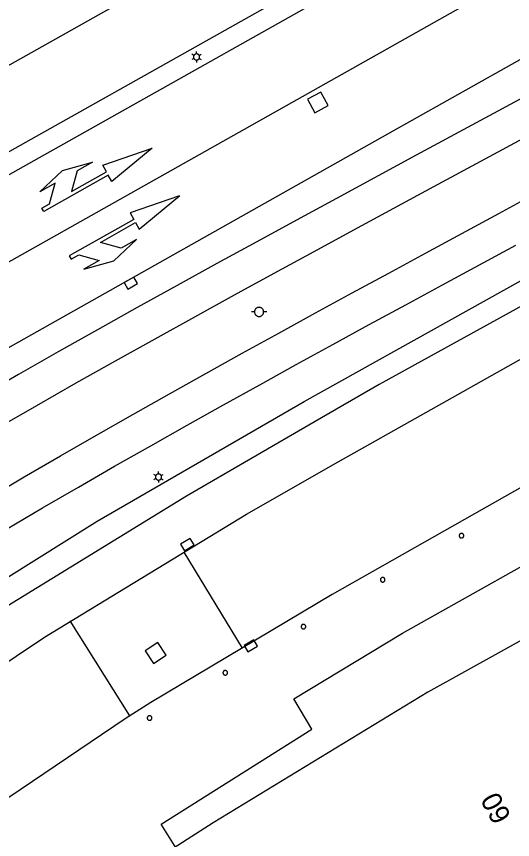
# Model space of a CAD drawing. Extents: x 81065 to 81486, y 452384 to 452681.
# Drawn here: x 81179.58 to 81199.33, y 452443.54 to 452476.31 of the extents above; entities that cross this region are included whole.
import ezdxf

# ---------------------------------------------------------------- set-up
doc = ezdxf.new("R2010")
doc.units = 0
for name, color, linetype in [('B-BH-AL-TOPOGRAFIE_HUISNUMMER-T25', 7, 'Continuous'), ('B-BH-IE-MEUBILAIR_WEGMEUBILAIR_LICHTMAST-S', 7, 'Continuous'), ('B-BH-IE-MEUBILAIR_WEGMEUBILAIR_PAAL-S', 7, 'Continuous'), ('B-BH-IE-MEUBILAIR_WEGMEUBILAIR_TRAMMAST-S', 7, 'Continuous'), ('B-BH-OG-TOPOGRAFIE_BEBOUWING-GV', 7, 'Continuous'), ('B-BH-RI-GWA_RIOOLPUT-S', 7, 'Continuous'), ('B-BH-VH-KANTOPSLUITING-GV', 7, 'Continuous'), ('B-SB-OG-WEG_SPOOR_TRAM-G', 7, 'Continuous'), ('B-SRI-KOLK_COMBINATIE-S', 7, 'Continuous'), ('B-WE-VW-MARKERING_LANGS_STREEP_13_010-G', 7, 'Continuous'), ('B-WE-VW-MARKERING_PIJL-S', 7, 'Continuous')]:
    doc.layers.add(name, color=color, linetype=linetype)

msp = doc.modelspace()

# ---------------------------------------------------------------- linework, layer by layer
at = {"layer": 'B-BH-IE-MEUBILAIR_WEGMEUBILAIR_LICHTMAST-S'}
for p, q in [((81186.751, 452474.815), (81186.751, 452474.907)), ((81186.645, 452474.754), (81186.566, 452474.8)), ((81186.645, 452474.632), (81186.566, 452474.586)), ((81186.751, 452474.571), (81186.751, 452474.479)), ((81186.856, 452474.754), (81186.936, 452474.8)), ((81186.856, 452474.632), (81186.936, 452474.586)), ((81185.238, 452458.094), (81185.238, 452458.186)), ((81185.132, 452458.033), (81185.053, 452458.079)), ((81185.132, 452457.911), (81185.053, 452457.865)), ((81185.238, 452457.85), (81185.238, 452457.758)), ((81185.343, 452458.033), (81185.423, 452458.079)), ((81185.343, 452457.911), (81185.423, 452457.865))]:
    msp.add_line(p, q, dxfattribs=at)
for points in [[(81186.629, 452474.693), (81186.63, 452474.68), (81186.631, 452474.667), (81186.635, 452474.655), (81186.639, 452474.643), (81186.645, 452474.632), (81186.652, 452474.621), (81186.66, 452474.611), (81186.669, 452474.602), (81186.679, 452474.594), (81186.69, 452474.587), (81186.701, 452474.581), (81186.713, 452474.577), (81186.726, 452474.573), (81186.738, 452474.572), (81186.751, 452474.571), (81186.764, 452474.572), (81186.776, 452474.573), (81186.789, 452474.577), (81186.801, 452474.581), (81186.812, 452474.587), (81186.823, 452474.594), (81186.833, 452474.602), (81186.842, 452474.611), (81186.85, 452474.621), (81186.857, 452474.632), (81186.862, 452474.643), (81186.867, 452474.655), (81186.87, 452474.667), (81186.872, 452474.68), (81186.873, 452474.693), (81186.872, 452474.706), (81186.87, 452474.718), (81186.867, 452474.731), (81186.862, 452474.743), (81186.857, 452474.754), (81186.85, 452474.765), (81186.842, 452474.775), (81186.833, 452474.784), (81186.823, 452474.792), (81186.812, 452474.799), (81186.801, 452474.804), (81186.789, 452474.809), (81186.776, 452474.812), (81186.764, 452474.814), (81186.751, 452474.815), (81186.738, 452474.814), (81186.725, 452474.812), (81186.713, 452474.809), (81186.701, 452474.804), (81186.69, 452474.799), (81186.679, 452474.792), (81186.669, 452474.784), (81186.66, 452474.775), (81186.652, 452474.765), (81186.645, 452474.754), (81186.639, 452474.743), (81186.635, 452474.731), (81186.631, 452474.718), (81186.63, 452474.706), (81186.629, 452474.693)], [(81185.116, 452457.972), (81185.117, 452457.959), (81185.118, 452457.946), (81185.122, 452457.934), (81185.126, 452457.922), (81185.132, 452457.911), (81185.139, 452457.9), (81185.147, 452457.89), (81185.156, 452457.881), (81185.166, 452457.873), (81185.177, 452457.866), (81185.188, 452457.86), (81185.2, 452457.856), (81185.213, 452457.852), (81185.225, 452457.851), (81185.238, 452457.85), (81185.251, 452457.851), (81185.263, 452457.852), (81185.276, 452457.856), (81185.288, 452457.86), (81185.299, 452457.866), (81185.31, 452457.873), (81185.32, 452457.881), (81185.329, 452457.89), (81185.337, 452457.9), (81185.344, 452457.911), (81185.349, 452457.922), (81185.354, 452457.934), (81185.357, 452457.946), (81185.359, 452457.959), (81185.36, 452457.972), (81185.359, 452457.985), (81185.357, 452457.997), (81185.354, 452458.01), (81185.349, 452458.022), (81185.344, 452458.033), (81185.337, 452458.044), (81185.329, 452458.054), (81185.32, 452458.063), (81185.31, 452458.071), (81185.299, 452458.078), (81185.288, 452458.083), (81185.276, 452458.088), (81185.263, 452458.091), (81185.251, 452458.093), (81185.238, 452458.094), (81185.225, 452458.093), (81185.212, 452458.091), (81185.2, 452458.088), (81185.188, 452458.083), (81185.177, 452458.078), (81185.166, 452458.071), (81185.156, 452458.063), (81185.147, 452458.054), (81185.139, 452458.044), (81185.132, 452458.033), (81185.126, 452458.022), (81185.122, 452458.01), (81185.118, 452457.997), (81185.117, 452457.985), (81185.116, 452457.972)]]:
    msp.add_lwpolyline(points, dxfattribs=at)
at = {"layer": 'B-BH-IE-MEUBILAIR_WEGMEUBILAIR_PAAL-S'}
for points in [[(81197.207, 452455.637), (81197.208, 452455.627), (81197.209, 452455.618), (81197.212, 452455.608), (81197.215, 452455.599), (81197.219, 452455.591), (81197.225, 452455.583), (81197.231, 452455.575), (81197.237, 452455.569), (81197.245, 452455.563), (81197.253, 452455.557), (81197.262, 452455.553), (81197.27, 452455.55), (81197.28, 452455.547), (81197.289, 452455.546), (81197.299, 452455.545), (81197.308, 452455.546), (81197.318, 452455.547), (81197.327, 452455.55), (81197.336, 452455.553), (81197.345, 452455.557), (81197.353, 452455.563), (81197.36, 452455.569), (81197.367, 452455.575), (81197.373, 452455.583), (81197.378, 452455.591), (81197.382, 452455.599), (81197.386, 452455.608), (81197.388, 452455.618), (81197.39, 452455.627), (81197.39, 452455.637), (81197.39, 452455.646), (81197.388, 452455.656), (81197.386, 452455.665), (81197.382, 452455.674), (81197.378, 452455.682), (81197.373, 452455.69), (81197.367, 452455.698), (81197.36, 452455.705), (81197.353, 452455.711), (81197.345, 452455.716), (81197.336, 452455.72), (81197.327, 452455.724), (81197.318, 452455.726), (81197.308, 452455.728), (81197.299, 452455.728), (81197.289, 452455.728), (81197.28, 452455.726), (81197.27, 452455.724), (81197.262, 452455.72), (81197.253, 452455.716), (81197.245, 452455.711), (81197.237, 452455.705), (81197.231, 452455.698), (81197.225, 452455.69), (81197.219, 452455.682), (81197.215, 452455.674), (81197.212, 452455.665), (81197.209, 452455.656), (81197.208, 452455.646), (81197.207, 452455.637)], [(81194.071, 452453.883), (81194.072, 452453.873), (81194.073, 452453.864), (81194.076, 452453.854), (81194.079, 452453.845), (81194.083, 452453.837), (81194.089, 452453.829), (81194.095, 452453.821), (81194.101, 452453.815), (81194.109, 452453.809), (81194.117, 452453.803), (81194.126, 452453.799), (81194.134, 452453.796), (81194.144, 452453.793), (81194.153, 452453.792), (81194.163, 452453.791), (81194.172, 452453.792), (81194.182, 452453.793), (81194.191, 452453.796), (81194.2, 452453.799), (81194.209, 452453.803), (81194.217, 452453.809), (81194.224, 452453.815), (81194.231, 452453.821), (81194.237, 452453.829), (81194.242, 452453.837), (81194.246, 452453.845), (81194.25, 452453.854), (81194.252, 452453.864), (81194.254, 452453.873), (81194.254, 452453.883), (81194.254, 452453.892), (81194.252, 452453.902), (81194.25, 452453.911), (81194.246, 452453.92), (81194.242, 452453.928), (81194.237, 452453.936), (81194.231, 452453.944), (81194.224, 452453.951), (81194.217, 452453.957), (81194.209, 452453.962), (81194.2, 452453.966), (81194.191, 452453.97), (81194.182, 452453.972), (81194.172, 452453.974), (81194.163, 452453.974), (81194.153, 452453.974), (81194.144, 452453.972), (81194.134, 452453.97), (81194.126, 452453.966), (81194.117, 452453.962), (81194.109, 452453.957), (81194.101, 452453.951), (81194.095, 452453.944), (81194.089, 452453.936), (81194.083, 452453.928), (81194.079, 452453.92), (81194.076, 452453.911), (81194.073, 452453.902), (81194.072, 452453.892), (81194.071, 452453.883)], [(81190.916, 452452.017), (81190.917, 452452.007), (81190.918, 452451.998), (81190.921, 452451.988), (81190.924, 452451.979), (81190.928, 452451.971), (81190.934, 452451.963), (81190.94, 452451.955), (81190.946, 452451.949), (81190.954, 452451.943), (81190.962, 452451.937), (81190.971, 452451.933), (81190.979, 452451.93), (81190.989, 452451.927), (81190.998, 452451.926), (81191.008, 452451.925), (81191.017, 452451.926), (81191.027, 452451.927), (81191.036, 452451.93), (81191.045, 452451.933), (81191.054, 452451.937), (81191.062, 452451.943), (81191.069, 452451.949), (81191.076, 452451.955), (81191.082, 452451.963), (81191.087, 452451.971), (81191.091, 452451.979), (81191.095, 452451.988), (81191.097, 452451.998), (81191.099, 452452.007), (81191.099, 452452.017), (81191.099, 452452.026), (81191.097, 452452.036), (81191.095, 452452.045), (81191.091, 452452.054), (81191.087, 452452.062), (81191.082, 452452.07), (81191.076, 452452.078), (81191.069, 452452.085), (81191.062, 452452.091), (81191.054, 452452.096), (81191.045, 452452.1), (81191.036, 452452.104), (81191.027, 452452.106), (81191.017, 452452.108), (81191.008, 452452.108), (81190.998, 452452.108), (81190.989, 452452.106), (81190.979, 452452.104), (81190.971, 452452.1), (81190.962, 452452.096), (81190.954, 452452.091), (81190.946, 452452.085), (81190.94, 452452.078), (81190.934, 452452.07), (81190.928, 452452.062), (81190.924, 452452.054), (81190.921, 452452.045), (81190.918, 452452.036), (81190.917, 452452.026), (81190.916, 452452.017)], [(81187.803, 452450.18), (81187.804, 452450.17), (81187.805, 452450.161), (81187.808, 452450.151), (81187.811, 452450.142), (81187.815, 452450.134), (81187.821, 452450.126), (81187.827, 452450.118), (81187.833, 452450.112), (81187.841, 452450.106), (81187.849, 452450.1), (81187.858, 452450.096), (81187.866, 452450.093), (81187.876, 452450.09), (81187.885, 452450.089), (81187.895, 452450.088), (81187.904, 452450.089), (81187.914, 452450.09), (81187.923, 452450.093), (81187.932, 452450.096), (81187.941, 452450.1), (81187.949, 452450.106), (81187.956, 452450.112), (81187.963, 452450.118), (81187.969, 452450.126), (81187.974, 452450.134), (81187.978, 452450.142), (81187.982, 452450.151), (81187.984, 452450.161), (81187.986, 452450.17), (81187.986, 452450.18), (81187.986, 452450.189), (81187.984, 452450.199), (81187.982, 452450.208), (81187.978, 452450.217), (81187.974, 452450.225), (81187.969, 452450.233), (81187.963, 452450.241), (81187.956, 452450.248), (81187.949, 452450.254), (81187.941, 452450.259), (81187.932, 452450.263), (81187.923, 452450.267), (81187.914, 452450.269), (81187.904, 452450.271), (81187.895, 452450.271), (81187.885, 452450.271), (81187.876, 452450.269), (81187.866, 452450.267), (81187.858, 452450.263), (81187.849, 452450.259), (81187.841, 452450.254), (81187.833, 452450.248), (81187.827, 452450.241), (81187.821, 452450.233), (81187.815, 452450.225), (81187.811, 452450.217), (81187.808, 452450.208), (81187.805, 452450.199), (81187.804, 452450.189), (81187.803, 452450.18)], [(81184.79, 452448.379), (81184.791, 452448.369), (81184.792, 452448.36), (81184.795, 452448.35), (81184.798, 452448.341), (81184.802, 452448.333), (81184.808, 452448.325), (81184.814, 452448.317), (81184.82, 452448.311), (81184.828, 452448.305), (81184.836, 452448.299), (81184.845, 452448.295), (81184.853, 452448.292), (81184.863, 452448.289), (81184.872, 452448.288), (81184.882, 452448.287), (81184.891, 452448.288), (81184.901, 452448.289), (81184.91, 452448.292), (81184.919, 452448.295), (81184.928, 452448.299), (81184.936, 452448.305), (81184.943, 452448.311), (81184.95, 452448.317), (81184.956, 452448.325), (81184.961, 452448.333), (81184.965, 452448.341), (81184.969, 452448.35), (81184.971, 452448.36), (81184.973, 452448.369), (81184.973, 452448.379), (81184.973, 452448.388), (81184.971, 452448.398), (81184.969, 452448.407), (81184.965, 452448.416), (81184.961, 452448.424), (81184.956, 452448.432), (81184.95, 452448.44), (81184.943, 452448.447), (81184.936, 452448.453), (81184.928, 452448.458), (81184.919, 452448.462), (81184.91, 452448.466), (81184.901, 452448.468), (81184.891, 452448.47), (81184.882, 452448.47), (81184.872, 452448.47), (81184.863, 452448.468), (81184.853, 452448.466), (81184.845, 452448.462), (81184.836, 452448.458), (81184.828, 452448.453), (81184.82, 452448.447), (81184.814, 452448.44), (81184.808, 452448.432), (81184.802, 452448.424), (81184.798, 452448.416), (81184.795, 452448.407), (81184.792, 452448.398), (81184.791, 452448.388), (81184.79, 452448.379)]]:
    msp.add_lwpolyline(points, dxfattribs=at)
at = {"layer": 'B-BH-IE-MEUBILAIR_WEGMEUBILAIR_TRAMMAST-S'}
for p, q in [((81189.057, 452464.545), (81188.935, 452464.545)), ((81189.545, 452464.545), (81189.423, 452464.545))]:
    msp.add_line(p, q, dxfattribs=at)
msp.add_lwpolyline([(81189.057, 452464.545), (81189.058, 452464.526), (81189.061, 452464.507), (81189.066, 452464.488), (81189.073, 452464.47), (81189.081, 452464.453), (81189.092, 452464.437), (81189.104, 452464.422), (81189.117, 452464.409), (81189.132, 452464.397), (81189.148, 452464.386), (81189.165, 452464.378), (81189.183, 452464.371), (81189.202, 452464.366), (81189.221, 452464.363), (81189.24, 452464.362), (81189.259, 452464.363), (81189.278, 452464.366), (81189.297, 452464.371), (81189.314, 452464.378), (81189.331, 452464.386), (81189.348, 452464.397), (81189.362, 452464.409), (81189.376, 452464.422), (81189.388, 452464.437), (81189.398, 452464.453), (81189.407, 452464.47), (81189.414, 452464.488), (81189.419, 452464.507), (81189.422, 452464.526), (81189.423, 452464.545), (81189.422, 452464.564), (81189.419, 452464.583), (81189.414, 452464.602), (81189.407, 452464.619), (81189.398, 452464.636), (81189.388, 452464.653), (81189.376, 452464.667), (81189.362, 452464.681), (81189.348, 452464.693), (81189.331, 452464.703), (81189.314, 452464.712), (81189.297, 452464.719), (81189.278, 452464.724), (81189.259, 452464.727), (81189.24, 452464.728), (81189.221, 452464.727), (81189.202, 452464.724), (81189.183, 452464.719), (81189.165, 452464.712), (81189.148, 452464.703), (81189.132, 452464.693), (81189.117, 452464.681), (81189.104, 452464.667), (81189.092, 452464.653), (81189.081, 452464.636), (81189.073, 452464.619), (81189.066, 452464.602), (81189.061, 452464.583), (81189.058, 452464.564), (81189.057, 452464.545)], dxfattribs=at)
at = {"layer": 'B-BH-OG-TOPOGRAFIE_BEBOUWING-GV'}
msp.add_lwpolyline([(81204.716, 452454.266), (81195.963, 452449.411), (81187.411, 452444.21), (81185.162, 452442.763)], dxfattribs=at)
at = {"layer": 'B-BH-RI-GWA_RIOOLPUT-S'}
for p, q in [((81191.703, 452473.297), (81191.169, 452473.009)), ((81191.991, 452472.763), (81191.703, 452473.297)), ((81191.169, 452473.009), (81191.457, 452472.474)), ((81191.457, 452472.474), (81191.991, 452472.763)), ((81185.214, 452451.389), (81184.706, 452451.057)), ((81185.546, 452450.881), (81185.214, 452451.389)), ((81184.706, 452451.057), (81185.038, 452450.549)), ((81185.038, 452450.549), (81185.546, 452450.881))]:
    msp.add_line(p, q, dxfattribs=at)
at = {"layer": 'B-BH-VH-KANTOPSLUITING-GV'}
for p, q in [((81186.249, 452454.98), (81188.568, 452451.163)), ((81184.09, 452448.462), (81181.723, 452452.246)), ((81183.907, 452448.346), (81175.905, 452442.945))]:
    msp.add_line(p, q, dxfattribs=at)
for points in [[(81215.184, 452496.736), (81213.682, 452494.242), (81211.474, 452491.348), (81209.365, 452489.136), (81206.477, 452486.625), (81203.342, 452484.43), (81199.995, 452482.573), (81157.091, 452458.458), (81156.072, 452457.868), (81151.131, 452454.729), (81146.282, 452451.196), (81140.808, 452446.932)], [(81141.843, 452446.719), (81147.942, 452451.449), (81151.636, 452454.16), (81156.157, 452457.017), (81157.59, 452457.827), (81191.478, 452476.863), (81200.364, 452481.854), (81203.771, 452483.726), (81206.967, 452485.937), (81209.919, 452488.465), (81212.154, 452490.776), (81214.522, 452493.647), (81216.352, 452496.426)], [(81220.335, 452486.293), (81217.165, 452484.447), (81214.437, 452482.941), (81207.347, 452478.935), (81194.35, 452471.616), (81162.041, 452453.42), (81156.047, 452449.726), (81150.272, 452445.697), (81149.556, 452445.135)], [(81166.505, 452441.653), (81172.172, 452445.873), (81172.7, 452446.254), (81172.867, 452446.35), (81180.693, 452451.592), (81188.735, 452456.496), (81192.385, 452458.571), (81202.855, 452464.464), (81237.7, 452483.516)], [(81162.668, 452442.441), (81169.895, 452447.714), (81170.064, 452447.811), (81171.72, 452449.007), (81177.948, 452453.188), (81182.8, 452456.219), (81191.033, 452460.983), (81205.552, 452469.075), (81226.775, 452480.625), (81229.065, 452481.856)], [(81228.003, 452478.214), (81227.178, 452479.831), (81204.778, 452467.581), (81194.026, 452461.655), (81191.474, 452460.18), (81186.357, 452457.208), (81179.07, 452452.739), (81171.84, 452447.862), (81171.561, 452447.682), (81164.068, 452442.154)], [(81186.938, 452440.997), (81186.918, 452441.056), (81185.937, 452443.2), (81185.347, 452444.153), (81191.344, 452447.929), (81190.629, 452449.149), (81194.948, 452451.753), (81202.427, 452455.953), (81205.999, 452457.801), (81206.662, 452456.613), (81223.822, 452465.932), (81237.064, 452473.144), (81239.739, 452468.204)], [(81211.401, 452464.032), (81203.884, 452459.947), (81192.147, 452453.296), (81184.931, 452448.995), (81183.907, 452448.346)]]:
    msp.add_lwpolyline(points, dxfattribs=at)
at = {"layer": 'B-SB-OG-WEG_SPOOR_TRAM-G'}
for p, q in [((81250, 452500.286), (81195.496, 452470.783)), ((81250, 452498.654), (81196.18, 452469.521)), ((81198.781, 452468.467), (81250, 452496.192))]:
    msp.add_line(p, q, dxfattribs=at)
for points in [[(81195.496, 452470.783), (81192.32, 452469.062), (81190.732, 452468.199), (81189.145, 452467.335), (81187.559, 452466.467), (81185.975, 452465.595), (81184.393, 452464.719), (81182.813, 452463.838), (81181.236, 452462.951), (81179.663, 452462.057), (81178.094, 452461.156), (81176.529, 452460.247), (81174.967, 452459.333), (81173.413, 452458.404), (81171.868, 452457.464), (81170.324, 452456.523)], [(81196.18, 452469.521), (81193.004, 452467.8), (81191.418, 452466.938), (81189.833, 452466.075), (81188.25, 452465.209), (81186.669, 452464.339), (81185.091, 452463.465), (81183.515, 452462.586), (81181.943, 452461.702), (81180.375, 452460.811), (81178.812, 452459.914), (81177.253, 452459.009), (81175.698, 452458.099), (81174.151, 452457.174), (81172.61, 452456.236), (81171.07, 452455.297)], [(81175.606, 452455.43), (81177.032, 452456.284), (81178.459, 452457.137), (81179.892, 452457.981), (81181.332, 452458.814), (81182.774, 452459.642), (81184.22, 452460.465), (81185.669, 452461.282), (81187.12, 452462.094), (81188.573, 452462.901), (81190.028, 452463.704), (81191.484, 452464.503), (81192.942, 452465.299), (81194.401, 452466.093), (81195.861, 452466.886), (81198.781, 452468.467)], [(81176.342, 452454.198), (81177.765, 452455.05), (81179.189, 452455.901), (81180.616, 452456.742), (81182.05, 452457.572), (81183.487, 452458.398), (81184.928, 452459.217), (81186.372, 452460.031), (81187.818, 452460.84), (81189.268, 452461.645), (81190.72, 452462.446), (81192.174, 452463.244), (81193.63, 452464.039), (81195.087, 452464.832), (81196.545, 452465.624), (81199.465, 452467.205)]]:
    msp.add_lwpolyline(points, dxfattribs=at)
at = {"layer": 'B-SRI-KOLK_COMBINATIE-S'}
for p, q in [((81184.258, 452465.932), (81183.868, 452465.712)), ((81183.868, 452465.712), (81184.013, 452465.455)), ((81184.403, 452465.675), (81184.258, 452465.932)), ((81184.013, 452465.455), (81184.403, 452465.675)), ((81186.5, 452455.523), (81186.115, 452455.294)), ((81186.115, 452455.294), (81186.266, 452455.04)), ((81186.266, 452455.04), (81186.651, 452455.269)), ((81186.651, 452455.269), (81186.5, 452455.523)), ((81189.029, 452451.495), (81188.643, 452451.268)), ((81189.179, 452451.241), (81189.029, 452451.495)), ((81188.643, 452451.268), (81188.793, 452451.014)), ((81188.793, 452451.014), (81189.179, 452451.241))]:
    msp.add_line(p, q, dxfattribs=at)
at = {"layer": 'B-WE-VW-MARKERING_LANGS_STREEP_13_010-G'}
for points in [[(81212.614, 452498.284), (81211.197, 452495.931), (81209.189, 452493.299), (81207.291, 452491.308), (81204.627, 452488.992), (81201.75, 452486.977), (81198.532, 452485.192), (81155.604, 452461.064), (81154.515, 452460.433), (81149.442, 452457.21), (81144.476, 452453.592), (81136.944, 452447.725)], [(81207.574, 452482.668), (81204.107, 452480.525), (81158.751, 452454.982), (81152.636, 452451.213), (81149.732, 452449.187)]]:
    msp.add_lwpolyline(points, dxfattribs=at)
at = {"layer": 'B-WE-VW-MARKERING_PIJL-S'}
for p, q in [((81183.015, 452470.386), (81184.985, 452471.066)), ((81184.985, 452471.066), (81183.383, 452469.733)), ((81181.414, 452470.173), (81182.607, 452470.501)), ((81182.607, 452470.501), (81181.997, 452470.157)), ((81183.162, 452470.125), (81183.015, 452470.386)), ((81180.515, 452469.323), (81181.414, 452470.173)), ((81183.236, 452469.994), (81180.666, 452468.547)), ((81181.997, 452470.157), (81181.768, 452469.34)), ((81181.768, 452469.34), (81183.162, 452470.125)), ((81183.383, 452469.733), (81183.236, 452469.994)), ((81181.125, 452469.666), (81180.515, 452469.323)), ((81180.897, 452468.849), (81181.125, 452469.666)), ((81186.075, 452469.17), (81184.105, 452468.49)), ((81184.473, 452467.837), (81186.075, 452469.17)), ((81180.592, 452468.678), (81180.897, 452468.849)), ((81180.666, 452468.547), (81180.592, 452468.678)), ((81184.105, 452468.49), (81184.252, 452468.229)), ((81184.252, 452468.229), (81181.682, 452466.782)), ((81182.932, 452467.313), (81184.326, 452468.098)), ((81184.326, 452468.098), (81184.473, 452467.837)), ((81183.46, 452466.578), (81184.359, 452467.428)), ((81184.359, 452467.428), (81183.749, 452467.085)), ((81183.749, 452467.085), (81182.932, 452467.313)), ((81181.682, 452466.782), (81181.755, 452466.651)), ((81181.755, 452466.651), (81182.06, 452466.823)), ((81182.06, 452466.823), (81182.878, 452466.594)), ((81182.878, 452466.594), (81182.268, 452466.251)), ((81182.268, 452466.251), (81183.46, 452466.578))]:
    msp.add_line(p, q, dxfattribs=at)

# ---------------------------------------------------------------- texts
at = {"layer": 'B-BH-AL-TOPOGRAFIE_HUISNUMMER-T25'}
msp.add_text('60', height=0.8, rotation=118.3717, dxfattribs=at).set_placement((81199.3, 452444.456))

doc.saveas('drawing.dxf')
